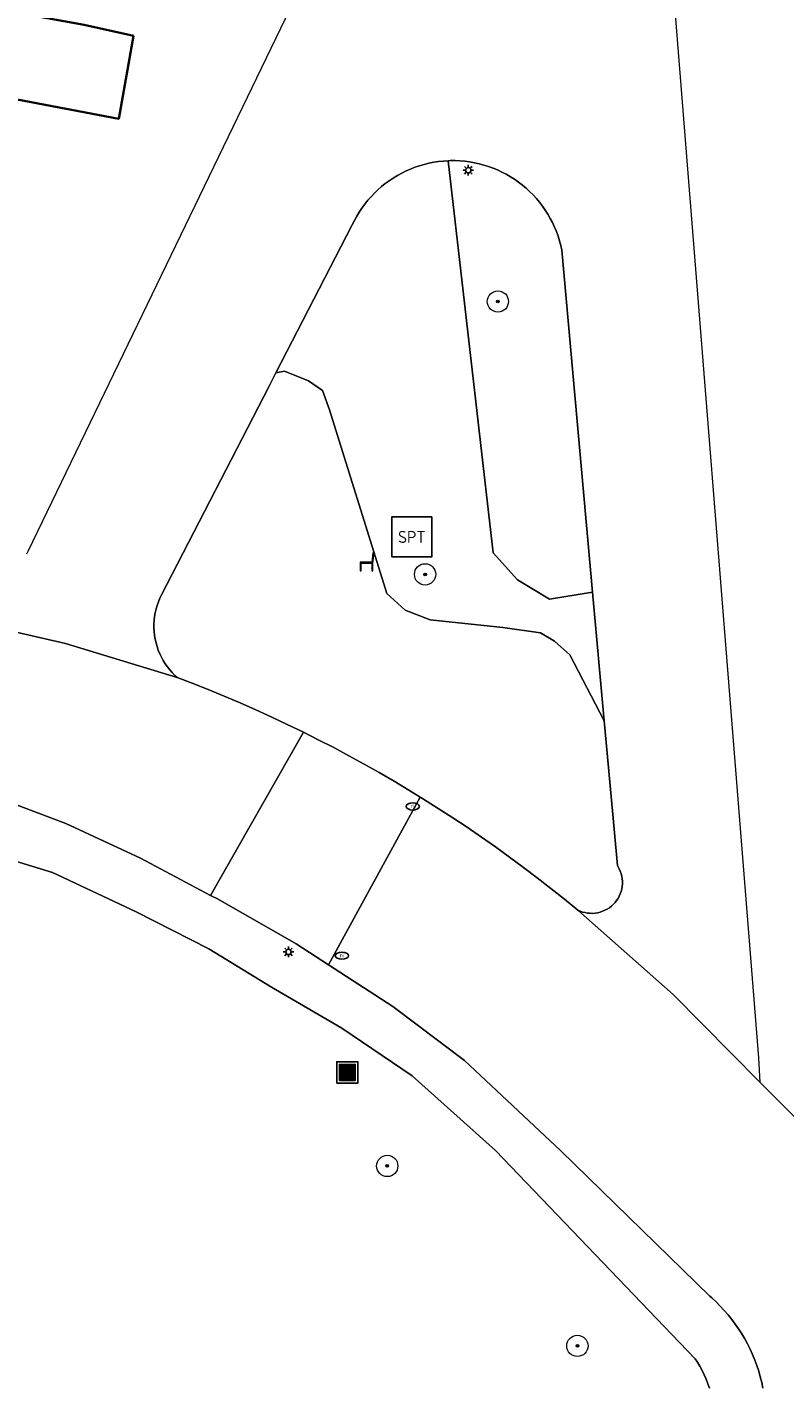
# Model space of a CAD drawing. Header units: metres. Extents: x 152610 to 160096, y 456114 to 462495.
# Tile 300 of 656: x 157328 to 157357, y 460384 to 460435. Entities that reach past the tile are written whole.
import ezdxf
from ezdxf.enums import TextEntityAlignment as Align

# ---------------------------------------------------------------- set-up
doc = ezdxf.new("R2010")
doc.units = ezdxf.units.M
doc.header["$LTSCALE"] = 0.5
doc.layers.get('0').update_dxf_attribs({"linetype": 'CONTINUOUS'})
for name, color, linetype, lineweight in [('B-PV-GR-BEPLANTING_CULTUUR_BOSPLANTSOEN-GV', 251, 'CONTINUOUS', 18), ('B-PV-GR-BEPLANTING_CULTUUR_HEESTERS-GV', 251, 'CONTINUOUS', 18), ('B-PV-GR-BOOM-S', 251, 'CONTINUOUS', 25), ('B-PV-IE-MEUBILAIR-S', 251, 'CONTINUOUS', 25), ('B-PV-IE-MEUBILAIR_WEGMEUBILAIR-S', 251, 'CONTINUOUS', 25), ('B-PV-IE-MEUBILAIR_WEGMEUBILAIR_AFVALBAK-S', 251, 'CONTINUOUS', 25), ('B-PV-OG-BEBOUWING-GV', 6, 'CONTINUOUS', 35), ('B-PV-OG-TERREIN_BEGROEID-GV', 251, 'CONTINUOUS', 18), ('B-PV-VH-OPENVERHARDING-GV', 251, 'CONTINUOUS', 18), ('B-PV-VH-OPENVERHARDING_STRAATBAKSTEEN-GV', 251, 'CONTINUOUS', 18), ('B-PV-VH-OPENVERHARDING_TEGEL-GV', 251, 'CONTINUOUS', 18)]:
    doc.layers.add(name, color=color, linetype=linetype, lineweight=lineweight)
doc.styles.add('NLCS-ISO', font='NLCS-ISO.ttf')

# ---------------------------------------------------------------- blocks, each defined once
blk = doc.blocks.new('SIE-WEG_AFVALBAK-SO')
h = blk.add_hatch(color=256)
h.dxf.hatch_style = 1
h.paths.add_polyline_path([(-1.5, -1.5), (1.5, -1.5), (1.5, 1.5), (-1.5, 1.5)])
for points in [[(-2, -2), (2, -2), (2, 2), (-2, 2)], [(-1.5, -1.5), (1.5, -1.5), (1.5, 1.5), (-1.5, 1.5)]]:
    blk.add_lwpolyline(points, close=True)
blk = doc.blocks.new('SIE-MEUBILAIR_PAAL_LICHTMAST-SO')
for points in [[(-0.62, 0), (-1, 0)], [(-0.71, 0.71), (-0.44, 0.44)], [(0, 1), (0, 0.62)], [(0.44, 0.44), (0.71, 0.71)], [(1, 0), (0.62, 0)], [(-0.71, -0.71), (-0.44, -0.44)], [(0, -0.62), (0, -1)], [(0.44, -0.44), (0.71, -0.71)]]:
    blk.add_lwpolyline(points)
blk.add_circle((0, 0), 0.5)
blk = doc.blocks.new('SIE-MEUBILAIR_PUT_RIOOLPUT-SO')
blk.add_ellipse((0, 0), major_axis=(1.25, 0), ratio=0.54)
at = {"style": 'NLCS-ISO'}
blk.add_text('ri', height=0.75, dxfattribs=at).set_placement((-0.04, 0.07), align=Align.MIDDLE_CENTER)
blk = doc.blocks.new('SIE-WEG_SPEELTOESTEL-SO')
at = {"flags": 128}
blk.add_lwpolyline([(-3.75, -3.75), (3.75, -3.75), (3.75, 3.75), (-3.75, 3.75)], close=True, dxfattribs=at)
at = {"style": 'NLCS-ISO'}
blk.add_text('SPT', height=2.25, dxfattribs=at).set_placement((0, 0), align=Align.MIDDLE_CENTER)
blk = doc.blocks.new('SIE-WEG_ZITBANK-SO')
at = {"color": 0, "linetype": 'ByBlock', "lineweight": 18}
blk.add_lwpolyline([(-0.91, -1.63), (-0.91, -0.2), (1.09, -0.2), (1.09, -1.63), (1.29, -1.63), (1.29, -0.21), (1.54, 1.78), (1.33, 1.78), (1.11, 0), (-1.11, 0), (-1.11, -1.63)], close=True, dxfattribs=at)
blk = doc.blocks.new('SGR-BOOM_GBKN-SO')
at = {"linetype": 'ByBlock', "lineweight": 18}
h = blk.add_hatch(color=0, dxfattribs=at)
h.dxf.hatch_style = 1
edge = h.paths.add_edge_path()
edge.add_arc((0, 0), 0.25, 0, 360)
at = {"color": 0, "linetype": 'ByBlock', "lineweight": 18}
for radius in [2, 0.25]:
    blk.add_circle((0, 0), radius, dxfattribs=at)
at = {"color": 0, "linetype": 'ByBlock', "lineweight": 18, "style": 'NLCS-ISO'}
blk.add_attdef('SOORT', (2.5, 0), '', height=1.5, dxfattribs=at)

msp = doc.modelspace()

# ---------------------------------------------------------------- linework, layer by layer
at = {"layer": 'B-PV-GR-BEPLANTING_CULTUUR_BOSPLANTSOEN-GV', "flags": 128}
msp.add_lwpolyline([(157344.595, 460429.717), (157344.413, 460429.725), (157344.23, 460429.725), (157344.153, 460429.722), (157345.847, 460414.971), (157346.767, 460413.957), (157347.961, 460413.227), (157349.588, 460413.488), (157348.425, 460426.355), (157348.386, 460426.534), (157348.339, 460426.71), (157348.285, 460426.885), (157348.223, 460427.056), (157348.153, 460427.225), (157348.076, 460427.391), (157347.992, 460427.553), (157347.901, 460427.712), (157347.803, 460427.866), (157347.698, 460428.016), (157347.587, 460428.161), (157347.47, 460428.301), (157347.347, 460428.436), (157347.218, 460428.565), (157347.083, 460428.688), (157346.943, 460428.806), (157346.798, 460428.917), (157346.649, 460429.022), (157346.495, 460429.12), (157346.336, 460429.212), (157346.174, 460429.296), (157346.008, 460429.373), (157345.84, 460429.443), (157345.668, 460429.505), (157345.494, 460429.56), (157345.317, 460429.607), (157345.139, 460429.646), (157344.959, 460429.678), (157344.778, 460429.702)], close=True, dxfattribs=at)
at = {"layer": 'B-PV-GR-BEPLANTING_CULTUUR_HEESTERS-GV', "flags": 128}
msp.add_lwpolyline([(157338.89, 460421.438), (157337.994, 460421.798), (157337.67, 460421.738), (157337.411, 460421.236), (157333.364, 460413.389), (157333.302, 460413.26), (157333.247, 460413.128), (157333.199, 460412.992), (157333.16, 460412.855), (157333.128, 460412.715), (157333.103, 460412.574), (157333.087, 460412.432), (157333.079, 460412.289), (157333.078, 460412.145), (157333.086, 460412.002), (157333.102, 460411.86), (157333.125, 460411.718), (157333.157, 460411.579), (157333.196, 460411.441), (157333.242, 460411.306), (157333.297, 460411.173), (157333.358, 460411.044), (157333.427, 460410.918), (157333.503, 460410.796), (157333.585, 460410.679), (157333.674, 460410.566), (157333.769, 460410.459), (157333.869, 460410.357), (157333.958, 460410.276), (157334.519, 460410.061), (157335.123, 460409.821), (157335.724, 460409.574), (157336.323, 460409.319), (157336.918, 460409.057), (157337.51, 460408.788), (157338.098, 460408.511), (157338.683, 460408.227), (157338.708, 460408.214), (157339.265, 460407.936), (157339.843, 460407.638), (157340.417, 460407.332), (157340.987, 460407.02), (157341.554, 460406.701), (157342.116, 460406.374), (157342.675, 460406.041), (157343.102, 460405.779), (157343.229, 460405.701), (157343.779, 460405.354), (157344.325, 460405.001), (157344.866, 460404.641), (157345.403, 460404.274), (157345.936, 460403.9), (157346.464, 460403.521), (157346.986, 460403.134), (157347.505, 460402.741), (157348.018, 460402.342), (157348.527, 460401.937), (157349.03, 460401.525), (157349.118, 460401.486), (157349.209, 460401.453), (157349.302, 460401.429), (157349.397, 460401.413), (157349.492, 460401.404), (157349.589, 460401.403), (157349.685, 460401.41), (157349.78, 460401.426), (157349.873, 460401.449), (157349.965, 460401.479), (157350.053, 460401.518), (157350.138, 460401.563), (157350.219, 460401.615), (157350.295, 460401.674), (157350.366, 460401.739), (157350.431, 460401.81), (157350.491, 460401.886), (157350.544, 460401.966), (157350.59, 460402.051), (157350.628, 460402.139), (157350.66, 460402.23), (157350.684, 460402.323), (157350.699, 460402.418), (157350.707, 460402.514), (157350.707, 460402.611), (157350.699, 460402.707), (157350.683, 460402.802), (157350.66, 460402.895), (157350.628, 460402.986), (157350.589, 460403.074), (157350.543, 460403.158), (157350.519, 460403.197), (157350.259, 460406.071), (157350.026, 460408.65), (157348.735, 460411.126), (157348.153, 460411.646), (157347.626, 460411.957), (157346.207, 460412.155), (157343.476, 460412.448), (157342.528, 460412.808), (157341.841, 460413.432), (157339.686, 460420.343), (157339.417, 460421.075)], close=True, dxfattribs=at)
at = {"layer": 'B-PV-OG-BEBOUWING-GV', "flags": 128}
msp.add_lwpolyline([(157318.888, 460436.935), (157314.442, 460437.911), (157313.939, 460434.53), (157315.954, 460434.203), (157314.84, 460428.705), (157326.433, 460426.594), (157327.41, 460432.129), (157331.754, 460431.303), (157332.309, 460434.422), (157330.456, 460434.837)], close=True, dxfattribs=at)
at = {"layer": 'B-PV-OG-TERREIN_BEGROEID-GV', "flags": 128}
msp.add_lwpolyline([(157345.847, 460414.971), (157344.153, 460429.722), (157343.971, 460429.71), (157343.789, 460429.691), (157343.608, 460429.663), (157343.429, 460429.628), (157343.251, 460429.584), (157343.076, 460429.533), (157342.903, 460429.475), (157342.733, 460429.409), (157342.565, 460429.335), (157342.402, 460429.254), (157342.241, 460429.166), (157342.085, 460429.071), (157341.933, 460428.97), (157341.786, 460428.862), (157341.643, 460428.747), (157341.506, 460428.627), (157341.374, 460428.5), (157341.248, 460428.368), (157341.128, 460428.231), (157341.014, 460428.088), (157340.906, 460427.94), (157340.804, 460427.788), (157340.71, 460427.632), (157340.622, 460427.471), (157340.542, 460427.307), (157340.532, 460427.286), (157337.67, 460421.738), (157337.994, 460421.798), (157338.89, 460421.438), (157339.417, 460421.075), (157339.686, 460420.343), (157341.841, 460413.432), (157342.528, 460412.808), (157343.476, 460412.448), (157346.207, 460412.155), (157347.626, 460411.957), (157348.153, 460411.646), (157348.735, 460411.126), (157350.026, 460408.65), (157349.588, 460413.488), (157347.961, 460413.227), (157346.767, 460413.957)], close=True, dxfattribs=at)
msp.add_lwpolyline([(157353.985, 460383.531), (157353.928, 460383.703), (157353.863, 460383.872), (157353.791, 460384.038), (157353.711, 460384.201), (157353.625, 460384.36), (157353.531, 460384.515), (157353.446, 460384.644), (157345.934, 460392.481), (157342.801, 460395.287), (157340.155, 460397.086), (157337.509, 460398.631), (157335.146, 460400.062), (157332.415, 460401.465), (157329.261, 460402.939), (157327.709, 460403.412)], dxfattribs=at)
at = {"layer": 'B-PV-VH-OPENVERHARDING-GV', "flags": 128}
msp.add_lwpolyline([(157343.102, 460405.779), (157342.675, 460406.041), (157342.116, 460406.374), (157341.554, 460406.701), (157340.987, 460407.02), (157340.417, 460407.332), (157339.843, 460407.638), (157339.265, 460407.936), (157338.708, 460408.214), (157335.209, 460402.08), (157335.466, 460401.944), (157338.436, 460400.253), (157339.654, 460399.464)], close=True, dxfattribs=at)
at = {"layer": 'B-PV-VH-OPENVERHARDING_STRAATBAKSTEEN-GV', "flags": 128}
for points in [[(157341.433, 460442.134), (157328.337, 460415.022), (157328.282, 460414.912)], [(157324.443, 460412.772), (157329.749, 460411.558), (157333.958, 460410.276), (157333.869, 460410.357), (157333.769, 460410.459), (157333.674, 460410.566), (157333.585, 460410.679), (157333.503, 460410.796), (157333.427, 460410.918), (157333.358, 460411.044), (157333.297, 460411.173), (157333.242, 460411.306), (157333.196, 460411.441), (157333.157, 460411.579), (157333.125, 460411.718), (157333.102, 460411.86), (157333.086, 460412.002), (157333.078, 460412.145), (157333.079, 460412.289), (157333.087, 460412.432), (157333.103, 460412.574), (157333.128, 460412.715), (157333.16, 460412.855), (157333.199, 460412.992), (157333.247, 460413.128), (157333.302, 460413.26), (157333.364, 460413.389), (157337.411, 460421.236), (157337.67, 460421.738), (157340.532, 460427.286), (157340.542, 460427.307), (157340.622, 460427.471), (157340.71, 460427.632), (157340.804, 460427.788), (157340.906, 460427.94), (157341.014, 460428.088), (157341.128, 460428.231), (157341.248, 460428.368), (157341.374, 460428.5), (157341.506, 460428.627), (157341.643, 460428.747), (157341.786, 460428.862), (157341.933, 460428.97), (157342.085, 460429.071), (157342.241, 460429.166), (157342.402, 460429.254), (157342.565, 460429.335), (157342.733, 460429.409), (157342.903, 460429.475), (157343.076, 460429.533), (157343.251, 460429.584), (157343.429, 460429.628), (157343.608, 460429.663), (157343.789, 460429.691), (157343.971, 460429.71), (157344.153, 460429.722), (157344.23, 460429.725), (157344.413, 460429.725), (157344.595, 460429.717), (157344.778, 460429.702), (157344.959, 460429.678), (157345.139, 460429.646), (157345.317, 460429.607), (157345.494, 460429.56), (157345.668, 460429.505), (157345.84, 460429.443), (157346.008, 460429.373), (157346.174, 460429.296), (157346.336, 460429.212), (157346.495, 460429.12), (157346.649, 460429.022), (157346.798, 460428.917), (157346.943, 460428.806), (157347.083, 460428.688), (157347.218, 460428.565), (157347.347, 460428.436), (157347.47, 460428.301), (157347.587, 460428.161), (157347.698, 460428.016), (157347.803, 460427.866), (157347.901, 460427.712), (157347.992, 460427.553), (157348.076, 460427.391), (157348.153, 460427.225), (157348.223, 460427.056), (157348.285, 460426.885), (157348.339, 460426.71), (157348.386, 460426.534), (157348.425, 460426.355), (157349.588, 460413.488), (157350.026, 460408.65), (157350.259, 460406.071), (157350.519, 460403.197), (157350.543, 460403.158), (157350.589, 460403.074), (157350.628, 460402.986), (157350.66, 460402.895), (157350.683, 460402.802), (157350.699, 460402.707), (157350.707, 460402.611), (157350.707, 460402.514), (157350.699, 460402.418), (157350.684, 460402.323), (157350.66, 460402.23), (157350.628, 460402.139), (157350.59, 460402.051), (157350.544, 460401.966), (157350.491, 460401.886), (157350.431, 460401.81), (157350.366, 460401.739), (157350.295, 460401.674), (157350.219, 460401.615), (157350.138, 460401.563), (157350.053, 460401.518), (157349.965, 460401.479), (157349.873, 460401.449), (157349.78, 460401.426), (157349.685, 460401.41), (157349.589, 460401.403), (157349.492, 460401.404), (157349.397, 460401.413), (157349.302, 460401.429), (157349.209, 460401.453), (157349.118, 460401.486), (157349.03, 460401.525), (157352.618, 460398.344), (157355.898, 460395.037), (157355.842, 460395.962), (157352.323, 460440.108)], [(157327.022, 460405.813), (157329.759, 460404.783), (157332.574, 460403.48), (157335.209, 460402.08), (157338.708, 460408.214), (157338.683, 460408.227), (157338.098, 460408.511), (157337.51, 460408.788), (157336.918, 460409.057), (157336.323, 460409.319), (157335.724, 460409.574), (157335.123, 460409.821), (157334.519, 460410.061), (157333.958, 460410.276), (157329.749, 460411.558), (157324.443, 460412.772)], [(157362.31, 460388.613), (157355.898, 460395.037), (157352.618, 460398.344), (157349.03, 460401.525), (157348.527, 460401.937), (157348.018, 460402.342), (157347.505, 460402.741), (157346.986, 460403.134), (157346.464, 460403.521), (157345.936, 460403.9), (157345.403, 460404.274), (157344.866, 460404.641), (157344.325, 460405.001), (157343.779, 460405.354), (157343.229, 460405.701), (157343.102, 460405.779), (157339.654, 460399.464), (157342.065, 460397.902), (157344.763, 460395.861), (157348.392, 460392.461), (157353.994, 460386.999), (157354.072, 460386.931), (157354.234, 460386.781), (157354.391, 460386.625), (157354.541, 460386.464), (157354.686, 460386.297), (157354.825, 460386.126), (157354.957, 460385.949), (157355.083, 460385.768), (157355.202, 460385.582), (157355.315, 460385.392), (157355.42, 460385.199), (157355.518, 460385.001), (157355.609, 460384.8), (157355.693, 460384.596), (157355.769, 460384.389), (157355.838, 460384.179), (157355.899, 460383.967), (157355.953, 460383.753), (157355.998, 460383.537)]]:
    msp.add_lwpolyline(points, dxfattribs=at)
at = {"layer": 'B-PV-VH-OPENVERHARDING_TEGEL-GV', "flags": 128}
for points in [[(157355.998, 460383.537), (157355.953, 460383.753), (157355.899, 460383.967), (157355.838, 460384.179), (157355.769, 460384.389), (157355.693, 460384.596), (157355.609, 460384.8), (157355.518, 460385.001), (157355.42, 460385.199), (157355.315, 460385.392), (157355.202, 460385.582), (157355.083, 460385.768), (157354.957, 460385.949), (157354.825, 460386.126), (157354.686, 460386.297), (157354.541, 460386.464), (157354.391, 460386.625), (157354.234, 460386.781), (157354.072, 460386.931), (157353.994, 460386.999), (157348.392, 460392.461), (157344.763, 460395.861), (157342.065, 460397.902), (157339.654, 460399.464), (157338.436, 460400.253), (157335.466, 460401.944), (157335.209, 460402.08), (157332.574, 460403.48), (157329.759, 460404.783), (157327.022, 460405.813)], [(157327.709, 460403.412), (157329.261, 460402.939), (157332.415, 460401.465), (157335.146, 460400.062), (157337.509, 460398.631), (157340.155, 460397.086), (157342.801, 460395.287), (157345.934, 460392.481), (157353.446, 460384.644), (157353.531, 460384.515), (157353.625, 460384.36), (157353.711, 460384.201), (157353.791, 460384.038), (157353.863, 460383.872), (157353.928, 460383.703), (157353.985, 460383.531)]]:
    msp.add_lwpolyline(points, dxfattribs=at)

# ---------------------------------------------------------------- block references
at = {"layer": 'B-PV-GR-BOOM-S', "xscale": 0.2, "yscale": 0.2, "zscale": 0.2}
for p in [(157346.022, 460424.424), (157343.284, 460414.156), (157341.858, 460391.899), (157349.015, 460385.129)]:
    msp.add_blockref('SGR-BOOM_GBKN-SO', p, dxfattribs=at)
at = {"layer": 'B-PV-IE-MEUBILAIR-S', "xscale": 0.2, "yscale": 0.2, "zscale": 0.2}
for name, p in [('SIE-MEUBILAIR_PAAL_LICHTMAST-SO', (157344.91, 460429.363)), ('SIE-MEUBILAIR_PUT_RIOOLPUT-SO', (157342.817, 460405.425)), ('SIE-MEUBILAIR_PAAL_LICHTMAST-SO', (157338.141, 460399.95)), ('SIE-MEUBILAIR_PUT_RIOOLPUT-SO', (157340.154, 460399.81))]:
    msp.add_blockref(name, p, dxfattribs=at)
at = {"layer": 'B-PV-IE-MEUBILAIR_WEGMEUBILAIR-S', "xscale": 0.2, "yscale": 0.2, "zscale": 0.2}
for name, p in [('SIE-WEG_SPEELTOESTEL-SO', (157342.781, 460415.566)), ('SIE-WEG_ZITBANK-SO', (157341.056, 460414.613))]:
    msp.add_blockref(name, p, dxfattribs=at)
at = {"layer": 'B-PV-IE-MEUBILAIR_WEGMEUBILAIR_AFVALBAK-S', "xscale": 0.2, "yscale": 0.2, "zscale": 0.2}
msp.add_blockref('SIE-WEG_AFVALBAK-SO', (157340.357, 460395.417), dxfattribs=at)

doc.saveas('drawing.dxf')
